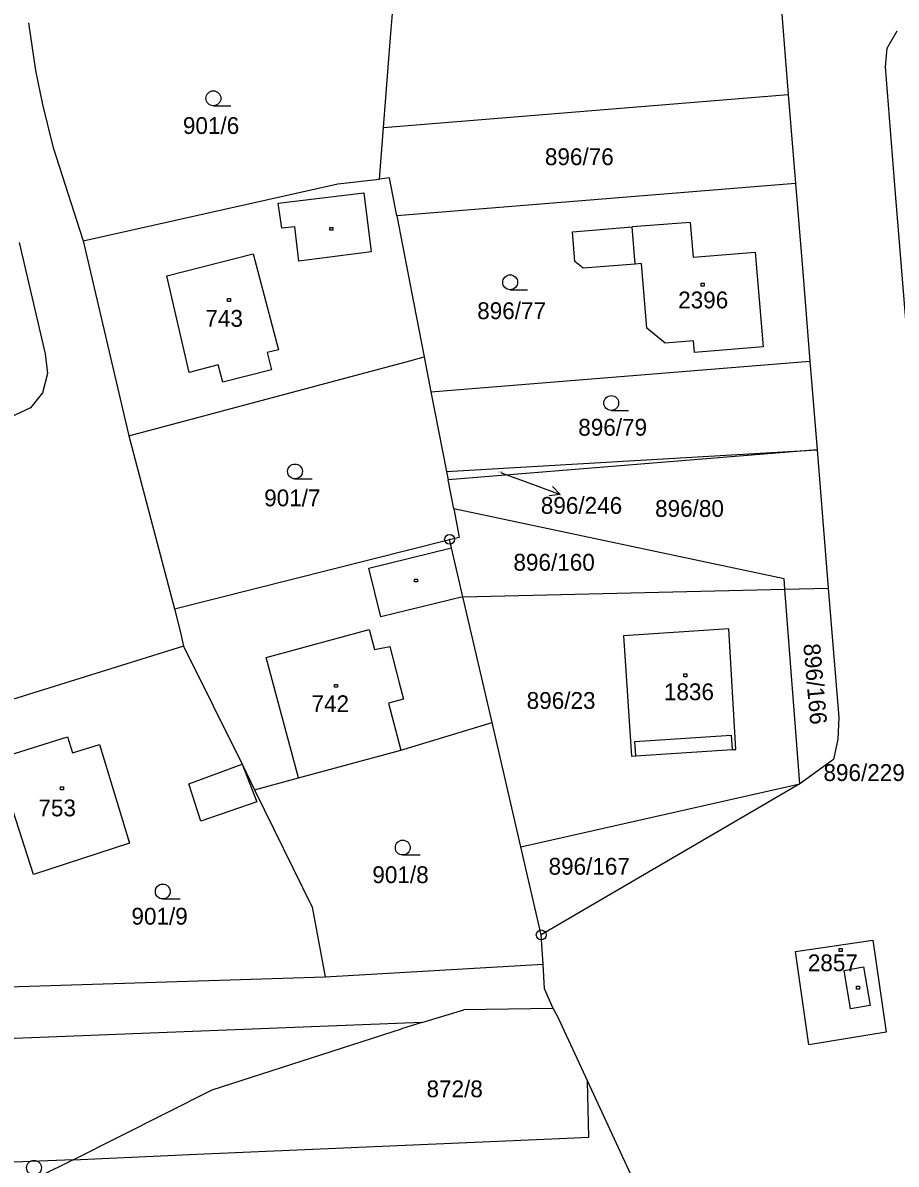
# Model space of a CAD drawing. Extents: x -795483 to -789093, y -1112258 to -1108741.
# Drawn here: x -791536.2 to -791447.9, y -1109788.3 to -1109673 of the extents above; entities that cross this region are included whole.
import ezdxf

# ---------------------------------------------------------------- set-up
doc = ezdxf.new("R2010")
doc.units = 0
for name, color, linetype in [('Komunikace', 7, 'Continuous'), ('Vrstva 1', 7, 'Continuous'), ('Vrstva 14', 7, 'Continuous'), ('Vrstva 15', 7, 'Continuous'), ('Vrstva 16', 7, 'Continuous'), ('Vrstva 2', 7, 'Continuous'), ('Vrstva 23', 7, 'Continuous'), ('Vrstva 25', 7, 'Continuous'), ('Vrstva 28', 7, 'Continuous')]:
    doc.layers.add(name, color=color, linetype=linetype)

msp = doc.modelspace()

# ---------------------------------------------------------------- linework, layer by layer
at = {"layer": 'Komunikace'}
msp.add_line((-791487.84, -1109718.45), (-791484.69, -1109719.61), dxfattribs=at)
at = {"layer": 'Vrstva 1'}
for p, q in [((-791499.01, -1109674.44), (-791498.35, -1109665.85)), ((-791459.56, -1109671.24), (-791458.83, -1109680.22)), ((-791535.59, -1109672.95), (-791534.88, -1109677.77)), ((-791448.83, -1109675.52), (-791447.84, -1109673.77)), ((-791499.71, -1109683.54), (-791499.01, -1109674.44)), ((-791449.03, -1109677.42), (-791448.83, -1109675.52)), ((-791447.99, -1109690.22), (-791449.03, -1109677.42)), ((-791534.88, -1109677.77), (-791534.19, -1109681.22)), ((-791499.71, -1109683.54), (-791458.83, -1109680.22)), ((-791458.83, -1109680.22), (-791458.1, -1109689.2)), ((-791534.19, -1109681.22), (-791533.14, -1109685.47)), ((-791500.12, -1109688.78), (-791499.71, -1109683.54)), ((-791533.14, -1109685.47), (-791530.06, -1109695.02)), ((-791504.35, -1109689.25), (-791500.12, -1109688.78)), ((-791499.13, -1109688.64), (-791500.12, -1109688.78)), ((-791498.39, -1109692.47), (-791499.13, -1109688.64)), ((-791530.06, -1109695.02), (-791504.35, -1109689.25)), ((-791458.1, -1109689.2), (-791498.39, -1109692.47)), ((-791458.1, -1109689.2), (-791457.38, -1109698.18)), ((-791446.51, -1109708.34), (-791447.99, -1109690.22)), ((-791498.39, -1109692.47), (-791496.66, -1109701.36)), ((-791480.63, -1109694.08), (-791474.62, -1109693.59)), ((-791468.73, -1109693.15), (-791474.62, -1109693.59)), ((-791468.73, -1109693.15), (-791468.43, -1109696.67)), ((-791480.39, -1109697.09), (-791480.63, -1109694.08)), ((-791536.54, -1109695.17), (-791533.9, -1109706.41)), ((-791530.06, -1109695.02), (-791525.45, -1109714.72)), ((-791479.57, -1109697.78), (-791480.39, -1109697.09)), ((-791468.43, -1109696.67), (-791462.17, -1109696.14)), ((-791462.17, -1109696.14), (-791461.38, -1109705.72)), ((-791474.31, -1109697.35), (-791479.57, -1109697.78)), ((-791473.65, -1109697.3), (-791474.31, -1109697.35)), ((-791473.11, -1109703.82), (-791473.65, -1109697.3)), ((-791457.38, -1109698.18), (-791456.65, -1109707.16)), ((-791496.66, -1109701.36), (-791495.61, -1109706.74)), ((-791471.28, -1109705.34), (-791473.11, -1109703.82)), ((-791468.42, -1109705.1), (-791471.28, -1109705.34)), ((-791468.32, -1109706.3), (-791468.42, -1109705.1)), ((-791533.9, -1109706.41), (-791533.68, -1109708.43)), ((-791461.38, -1109705.72), (-791468.32, -1109706.3)), ((-791525.45, -1109714.72), (-791497.06, -1109707.13)), ((-791497.06, -1109707.13), (-791495.61, -1109706.74)), ((-791495.61, -1109706.74), (-791494.93, -1109710.26)), ((-791494.93, -1109710.26), (-791456.65, -1109707.16)), ((-791456.65, -1109707.16), (-791455.92, -1109716.13)), ((-791533.68, -1109708.43), (-791534.19, -1109710.36)), ((-791534.19, -1109710.36), (-791535.4, -1109711.89)), ((-791494.93, -1109710.26), (-791493.37, -1109718.31)), ((-791535.4, -1109711.89), (-791537.48, -1109712.85)), ((-791525.45, -1109714.72), (-791520.85, -1109732.2)), ((-791493.37, -1109718.31), (-791455.92, -1109716.13)), ((-791455.92, -1109716.13), (-791493.2, -1109719.16)), ((-791455.92, -1109716.13), (-791454.79, -1109730.1)), ((-791493.37, -1109718.31), (-791493.2, -1109719.16)), ((-791492.63, -1109722.11), (-791493.2, -1109719.16)), ((-791459.25, -1109729.16), (-791492.63, -1109722.11)), ((-791492.63, -1109722.11), (-791492.08, -1109724.95)), ((-791520.85, -1109732.2), (-791493.05, -1109725.18)), ((-791493.05, -1109725.18), (-791492.08, -1109724.95)), ((-791492.86, -1109726.03), (-791493.05, -1109725.18)), ((-791491.71, -1109730.98), (-791492.86, -1109726.03)), ((-791459.17, -1109730.21), (-791459.25, -1109729.16)), ((-791491.71, -1109730.98), (-791459.17, -1109730.21)), ((-791459.17, -1109730.21), (-791454.79, -1109730.1)), ((-791457.68, -1109749.89), (-791459.17, -1109730.21)), ((-791454.79, -1109730.1), (-791453.72, -1109743.19)), ((-791491.54, -1109731.7), (-791491.71, -1109730.98)), ((-791488.76, -1109743.68), (-791491.54, -1109731.7)), ((-791520.85, -1109732.2), (-791520.26, -1109734.47)), ((-791520.26, -1109734.47), (-791519.94, -1109735.98)), ((-791464.83, -1109734.22), (-791475.49, -1109734.95)), ((-791475.49, -1109734.95), (-791474.66, -1109747.1)), ((-791464.12, -1109746.41), (-791464.83, -1109734.22)), ((-791519.94, -1109735.98), (-791540.71, -1109742.47)), ((-791519.94, -1109735.98), (-791514.02, -1109747.91)), ((-791453.72, -1109743.19), (-791453.82, -1109745.37)), ((-791497.96, -1109746.49), (-791488.76, -1109743.68)), ((-791485.85, -1109756.25), (-791488.76, -1109743.68)), ((-791539.11, -1109747.5), (-791531.65, -1109745.15)), ((-791531.65, -1109745.15), (-791531.14, -1109746.77)), ((-791453.82, -1109745.37), (-791454.27, -1109747.43)), ((-791531.14, -1109746.77), (-791528.4, -1109745.91)), ((-791528.4, -1109745.91), (-791525.4, -1109755.9)), ((-791508.32, -1109749.29), (-791497.96, -1109746.49)), ((-791474.25, -1109747.05), (-791464.51, -1109746.42)), ((-791464.51, -1109746.42), (-791464.12, -1109746.41)), ((-791514.02, -1109747.91), (-791512.75, -1109750.5)), ((-791474.66, -1109747.1), (-791474.25, -1109747.05)), ((-791454.27, -1109747.43), (-791457.68, -1109749.89)), ((-791512.75, -1109750.5), (-791508.32, -1109749.29)), ((-791485.85, -1109756.25), (-791457.68, -1109749.89)), ((-791457.68, -1109749.89), (-791483.79, -1109765.17)), ((-791512.75, -1109750.5), (-791506.94, -1109762.35)), ((-791535.1, -1109759.06), (-791537.45, -1109751.71)), ((-791525.4, -1109755.9), (-791535.1, -1109759.06)), ((-791483.79, -1109765.17), (-791485.85, -1109756.25)), ((-791506.94, -1109762.35), (-791505.62, -1109769.42)), ((-791483.6, -1109768.12), (-791483.79, -1109765.17)), ((-791458.1, -1109766.86), (-791450.28, -1109765.69)), ((-791450.28, -1109765.69), (-791448.96, -1109775.01)), ((-791456.77, -1109776.27), (-791458.1, -1109766.86)), ((-791505.62, -1109769.42), (-791483.6, -1109768.12)), ((-791483.45, -1109770.62), (-791483.6, -1109768.12)), ((-791541.7, -1109770.54), (-791505.62, -1109769.42)), ((-791482.57, -1109772.61), (-791483.45, -1109770.62)), ((-791495.85, -1109774.03), (-791491.6, -1109772.73)), ((-791482.57, -1109772.61), (-791491.6, -1109772.73)), ((-791482.57, -1109772.61), (-791482.12, -1109773.49)), ((-791495.85, -1109774.03), (-791604.43, -1109778.32)), ((-791495.85, -1109774.03), (-791497.9, -1109774.66)), ((-791482.12, -1109773.49), (-791479.12, -1109779.96)), ((-791517.03, -1109780.84), (-791497.9, -1109774.66)), ((-791448.96, -1109775.01), (-791456.77, -1109776.27)), ((-791479.12, -1109779.96), (-791475.61, -1109787.52)), ((-791478.97, -1109785.61), (-791479.12, -1109779.96)), ((-791531.09, -1109787.89), (-791517.03, -1109780.84)), ((-791518.58, -1109787.34), (-791481.96, -1109785.74)), ((-791481.96, -1109785.74), (-791478.97, -1109785.61)), ((-791531.09, -1109787.89), (-791603.75, -1109791.07)), ((-791531.09, -1109787.89), (-791534.56, -1109789.63)), ((-791531.09, -1109787.89), (-791518.58, -1109787.34)), ((-791475.61, -1109787.52), (-791470.4, -1109798.75))]:
    msp.add_line(p, q, dxfattribs=at)
at = {"layer": 'Vrstva 16'}
for p, q in [((-791484.69, -1109719.61), (-791481.87, -1109720.64)), ((-791481.87, -1109720.64), (-791482.64, -1109719.83)), ((-791481.87, -1109720.64), (-791482.98, -1109720.77))]:
    msp.add_line(p, q, dxfattribs=at)
at = {"layer": 'Vrstva 2'}
for p, q in [((-791510.37, -1109691.19), (-791501.71, -1109690.14)), ((-791501.71, -1109690.14), (-791500.98, -1109696.13)), ((-791510, -1109693.73), (-791510.37, -1109691.19)), ((-791508.7, -1109693.59), (-791510, -1109693.73)), ((-791508.28, -1109697.07), (-791508.7, -1109693.59)), ((-791474.31, -1109697.35), (-791474.62, -1109693.59)), ((-791521.6, -1109698.55), (-791512.89, -1109696.32)), ((-791512.89, -1109696.32), (-791510.35, -1109706.01)), ((-791500.98, -1109696.13), (-791508.28, -1109697.07)), ((-791519.36, -1109708.3), (-791521.6, -1109698.55)), ((-791510.35, -1109706.01), (-791511.48, -1109706.3)), ((-791511.48, -1109706.3), (-791511.03, -1109708.06)), ((-791516.42, -1109707.55), (-791519.36, -1109708.3)), ((-791515.97, -1109709.3), (-791516.42, -1109707.55)), ((-791511.03, -1109708.06), (-791515.97, -1109709.3)), ((-791501.2, -1109728.11), (-791492.86, -1109726.03)), ((-791499.98, -1109733), (-791501.2, -1109728.11)), ((-791491.71, -1109730.98), (-791499.98, -1109733)), ((-791511.58, -1109737.14), (-791501.19, -1109734.29)), ((-791501.19, -1109734.29), (-791500.65, -1109736.33)), ((-791500.65, -1109736.33), (-791499.1, -1109736.02)), ((-791499.1, -1109736.02), (-791498.13, -1109739.68)), ((-791508.32, -1109749.29), (-791511.58, -1109737.14)), ((-791498.13, -1109739.68), (-791497.69, -1109741.35)), ((-791497.69, -1109741.35), (-791499.21, -1109741.75)), ((-791499.21, -1109741.75), (-791497.96, -1109746.49)), ((-791474.34, -1109745.6), (-791464.61, -1109744.97)), ((-791474.25, -1109747.05), (-791474.34, -1109745.6)), ((-791464.61, -1109744.97), (-791464.51, -1109746.42)), ((-791519.4, -1109749.88), (-791514.02, -1109747.91)), ((-791514.02, -1109747.91), (-791512.52, -1109751.7)), ((-791518.19, -1109753.68), (-791519.4, -1109749.88)), ((-791512.52, -1109751.7), (-791518.19, -1109753.68)), ((-791453.2, -1109768.76), (-791451.24, -1109768.41)), ((-791451.24, -1109768.41), (-791450.57, -1109772.31)), ((-791452.55, -1109772.65), (-791453.2, -1109768.76)), ((-791450.57, -1109772.31), (-791452.55, -1109772.65))]:
    msp.add_line(p, q, dxfattribs=at)
at = {"layer": 'Vrstva 23'}
for p, q in [((-791516.91, -1109681.34), (-791515.16, -1109681.34)), ((-791486.93, -1109699.94), (-791485.18, -1109699.94)), ((-791476.72, -1109712.15), (-791474.97, -1109712.15)), ((-791508.67, -1109719.07), (-791506.92, -1109719.07)), ((-791497.78, -1109757.09), (-791496.03, -1109757.09)), ((-791522.02, -1109761.53), (-791520.27, -1109761.53))]:
    msp.add_line(p, q, dxfattribs=at)
for centre in [(-791516.91, -1109680.59), (-791486.93, -1109699.19), (-791476.72, -1109711.4), (-791508.67, -1109718.32), (-791497.78, -1109756.34), (-791522.02, -1109760.78)]:
    msp.add_circle(centre, 0.75, dxfattribs=at)
at = {"layer": 'Vrstva 25'}
for p, q in [((-791505.16, -1109693.64), (-791504.86, -1109693.64)), ((-791505.16, -1109693.94), (-791505.16, -1109693.64)), ((-791504.86, -1109693.64), (-791504.86, -1109693.94)), ((-791504.86, -1109693.94), (-791505.16, -1109693.94)), ((-791467.62, -1109699.29), (-791467.32, -1109699.29)), ((-791467.62, -1109699.59), (-791467.62, -1109699.29)), ((-791467.32, -1109699.29), (-791467.32, -1109699.59)), ((-791467.32, -1109699.59), (-791467.62, -1109699.59)), ((-791515.47, -1109700.83), (-791515.17, -1109700.83)), ((-791515.47, -1109701.13), (-791515.47, -1109700.83)), ((-791515.17, -1109701.13), (-791515.47, -1109701.13)), ((-791515.17, -1109700.83), (-791515.17, -1109701.13)), ((-791496.58, -1109729.19), (-791496.28, -1109729.19)), ((-791496.58, -1109729.49), (-791496.58, -1109729.19)), ((-791496.28, -1109729.49), (-791496.58, -1109729.49)), ((-791496.28, -1109729.19), (-791496.28, -1109729.49)), ((-791504.66, -1109739.84), (-791504.36, -1109739.84)), ((-791504.66, -1109740.14), (-791504.66, -1109739.84)), ((-791504.36, -1109739.84), (-791504.36, -1109740.14)), ((-791469.39, -1109738.78), (-791469.09, -1109738.78)), ((-791469.39, -1109739.08), (-791469.39, -1109738.78)), ((-791469.09, -1109739.08), (-791469.39, -1109739.08)), ((-791469.09, -1109738.78), (-791469.09, -1109739.08)), ((-791504.36, -1109740.14), (-791504.66, -1109740.14)), ((-791532.35, -1109750.21), (-791532.05, -1109750.21)), ((-791532.35, -1109750.51), (-791532.35, -1109750.21)), ((-791532.05, -1109750.21), (-791532.05, -1109750.51)), ((-791532.05, -1109750.51), (-791532.35, -1109750.51)), ((-791453.7, -1109766.53), (-791453.4, -1109766.53)), ((-791453.7, -1109766.83), (-791453.7, -1109766.53)), ((-791453.4, -1109766.83), (-791453.7, -1109766.83)), ((-791453.4, -1109766.53), (-791453.4, -1109766.83)), ((-791451.95, -1109770.35), (-791451.65, -1109770.35)), ((-791451.95, -1109770.65), (-791451.95, -1109770.35)), ((-791451.65, -1109770.65), (-791451.95, -1109770.65)), ((-791451.65, -1109770.35), (-791451.65, -1109770.65))]:
    msp.add_line(p, q, dxfattribs=at)
at = {"layer": 'Vrstva 28'}
for centre, radius in [((-791493.05, -1109725.18), 0.5), ((-791493.05, -1109725.18), 0.01), ((-791483.79, -1109765.17), 0.5), ((-791483.79, -1109765.17), 0.01), ((-791535.03, -1109788.71), 0.75)]:
    msp.add_circle(centre, radius, dxfattribs=at)

# ---------------------------------------------------------------- texts
at = {"layer": 'Vrstva 14'}
for s, height, p in [('901/6', 1.7, (-791519.99, -1109684.2)), ('896/76', 1.7, (-791483.42, -1109687.35)), ('896/77', 1.7, (-791490.26, -1109702.92)), ('896/79', 1.7, (-791480.05, -1109714.7)), ('896/246', 0.1, (-791488.13, -1109718.45)), ('901/7', 1.7, (-791511.78, -1109721.84)), ('896/80', 1.7, (-791472.29, -1109722.91)), ('896/160', 1.7, (-791486.6, -1109728.35)), ('896/23', 1.7, (-791485.26, -1109742.32)), ('901/8', 1.7, (-791500.85, -1109759.93)), ('896/167', 1.7, (-791483.05, -1109759.08)), ('901/9', 1.7, (-791525.19, -1109764.13)), ('872/8', 1.7, (-791495.38, -1109781.58))]:
    msp.add_text(s, height=height, dxfattribs=at).set_placement(p)
msp.add_text('896/166', height=1.7, rotation=275.0268, dxfattribs=at).set_placement((-791457.32, -1109735.78))
at = {"layer": 'Vrstva 15'}
for s, p in [('2396', (-791469.96, -1109701.83)), ('743', (-791517.72, -1109703.69)), ('1836', (-791471.4, -1109741.44)), ('742', (-791507, -1109742.65)), ('753', (-791534.59, -1109753.18)), ('2857', (-791456.86, -1109768.84))]:
    msp.add_text(s, height=1.7, dxfattribs=at).set_placement(p)
at = {"layer": 'Vrstva 16'}
for s, p in [('896/246', (-791483.83, -1109722.6)), ('896/229', (-791455.28, -1109749.61))]:
    msp.add_text(s, height=1.7, dxfattribs=at).set_placement(p)

doc.saveas('drawing.dxf')
